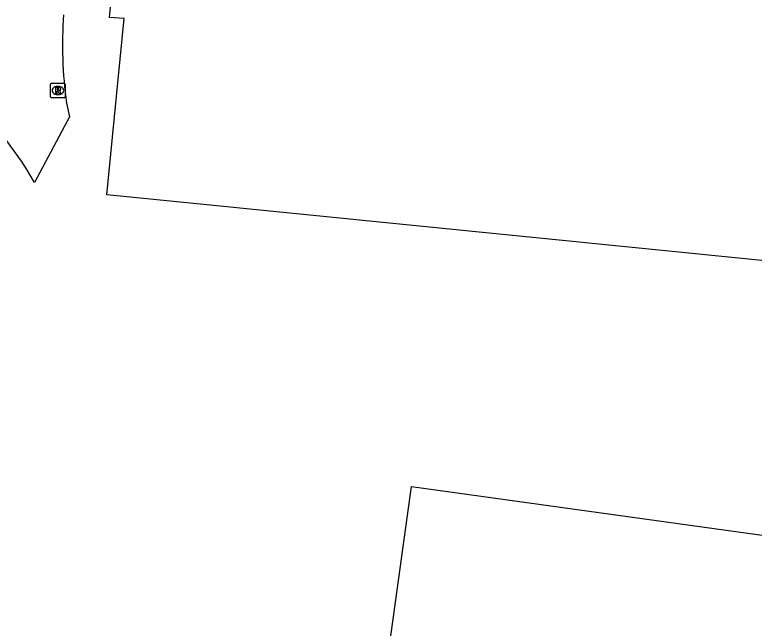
# Model space of a CAD drawing. Extents: x 161696 to 162377, y 380761 to 381673.
# Drawn here: x 161890.3 to 161940.5, y 381522.3 to 381564 of the extents above; entities that cross this region are included whole.
import ezdxf

# ---------------------------------------------------------------- set-up
doc = ezdxf.new("R2010")
doc.units = 0
for name, color, linetype in [('IMGEO_Pand', 7, 'Continuous'), ('IMGEO_Rijbaan_lokaal_open', 7, 'Continuous'), ('IMGEO_Rioolput', 7, 'Continuous')]:
    doc.layers.add(name, color=color, linetype=linetype)

msp = doc.modelspace()

# ---------------------------------------------------------------- linework, layer by layer
at = {"layer": 'IMGEO_Pand'}
for points in [[(161965.736, 381590.579), (161969.134, 381590.238), (161967.539, 381575.292), (161965.771, 381559.352), (161964.328, 381544.976), (161901.563, 381551.263), (161896.587, 381551.761), (161897.762, 381563.755), (161896.757, 381563.827), (161897.041, 381566.604), (161898.041, 381566.487), (161898.61, 381572.458), (161897.973, 381572.509), (161897.998, 381572.816), (161898.658, 381572.76), (161899.253, 381578.681), (161898.237, 381578.782), (161898.628, 381582.84), (161899.637, 381582.747), (161900.534, 381591.786), (161898.135, 381592.006), (161896.471, 381592.138), (161894.708, 381592.278)], [(161921.448, 381500), (161916.423, 381500.686), (161913.027, 381501.149), (161917.268, 381531.951), (161961.487, 381525.822), (161957.904, 381500), (161957.227, 381495.118), (161921.448, 381500)]]:
    msp.add_lwpolyline(points, dxfattribs=at)
at = {"layer": 'IMGEO_Rijbaan_lokaal_open'}
msp.add_lwpolyline([(161893.849, 381557.993), (161894.044, 381557.061), (161891.662, 381552.606), (161891.073, 381553.601)], dxfattribs=at)
for centre, radius, start, end in [((161921.701, 381561.937), 28.13, 175.7906, 188.0601), ((161869.819, 381539.944), 25.263, 32.7237, 41.8799)]:
    msp.add_arc(centre, radius, start, end, dxfattribs=at)
at = {"layer": 'IMGEO_Rioolput'}
for p, q in [((161892.756, 381558.431), (161892.756, 381559.283)), ((161892.831, 381559.357), (161893.683, 381559.357)), ((161893.757, 381559.283), (161893.757, 381558.431)), ((161893.244, 381559.137), (161893.269, 381559.137)), ((161893.683, 381558.357), (161892.831, 381558.357)), ((161893.267, 381558.577), (161893.242, 381558.577))]:
    msp.add_line(p, q, dxfattribs=at)
for points in [[(161892.756, 381558.431), (161892.756, 381559.283)], [(161892.831, 381559.357), (161893.683, 381559.357)], [(161893.757, 381559.283), (161893.757, 381558.431)], [(161893.345, 381559.055), (161893.093, 381559.057), (161893.093, 381558.657)], [(161893.093, 381558.657), (161893.217, 381558.657), (161893.217, 381558.819), (161893.228, 381558.819)], [(161893.271, 381558.976), (161893.217, 381558.976), (161893.217, 381558.895)], [(161893.217, 381558.895), (161893.269, 381558.895)], [(161893.275, 381558.79), (161893.346, 381558.657), (161893.486, 381558.657), (161893.421, 381558.783)], [(161893.683, 381558.357), (161892.831, 381558.357)]]:
    msp.add_lwpolyline(points, dxfattribs=at)
for centre, radius, start, end in [((161892.833, 381559.281), 0.0765, 91.552, 178.448), ((161892.833, 381559.281), 0.0765, 91.552, 178.448), ((161893.681, 381559.281), 0.0765, 1.552, 88.448), ((161893.681, 381559.281), 0.0765, 1.552, 88.448), ((161893.227, 381558.766), 0.0533, 26.0293, 88.6989), ((161893.253, 381559.084), 0.19, 274.7715, 282.9687), ((161893.277, 381558.88), 0.0964, 77.0061, 93.1865), ((161893.291, 381558.937), 0.0378, 276.6634, 79.6772), ((161893.344, 381558.945), 0.109, 350.3612, 89.416), ((161893.342, 381558.945), 0.112, 277.5842, 350.9817), ((161893.326, 381558.73), 0.108, 29.5134, 73.7905), ((161892.833, 381558.433), 0.0765, 181.552, 268.448), ((161892.833, 381558.433), 0.0765, 181.552, 268.448), ((161893.681, 381558.433), 0.0765, 271.552, 358.448), ((161893.681, 381558.433), 0.0765, 271.552, 358.448)]:
    msp.add_arc(centre, radius, start, end, dxfattribs=at)
for centre, major_axis, ratio, start_param, end_param in [((161893.243, 381558.857), (-0.387, 0.002), 0.722429, 4.712389, 7.853982), ((161893.268, 381558.857), (-0.39, 0.002), 0.717154, 1.570796, 4.712389)]:
    msp.add_ellipse(centre, major_axis=major_axis, ratio=ratio, start_param=start_param, end_param=end_param, dxfattribs=at)

doc.saveas('drawing.dxf')
